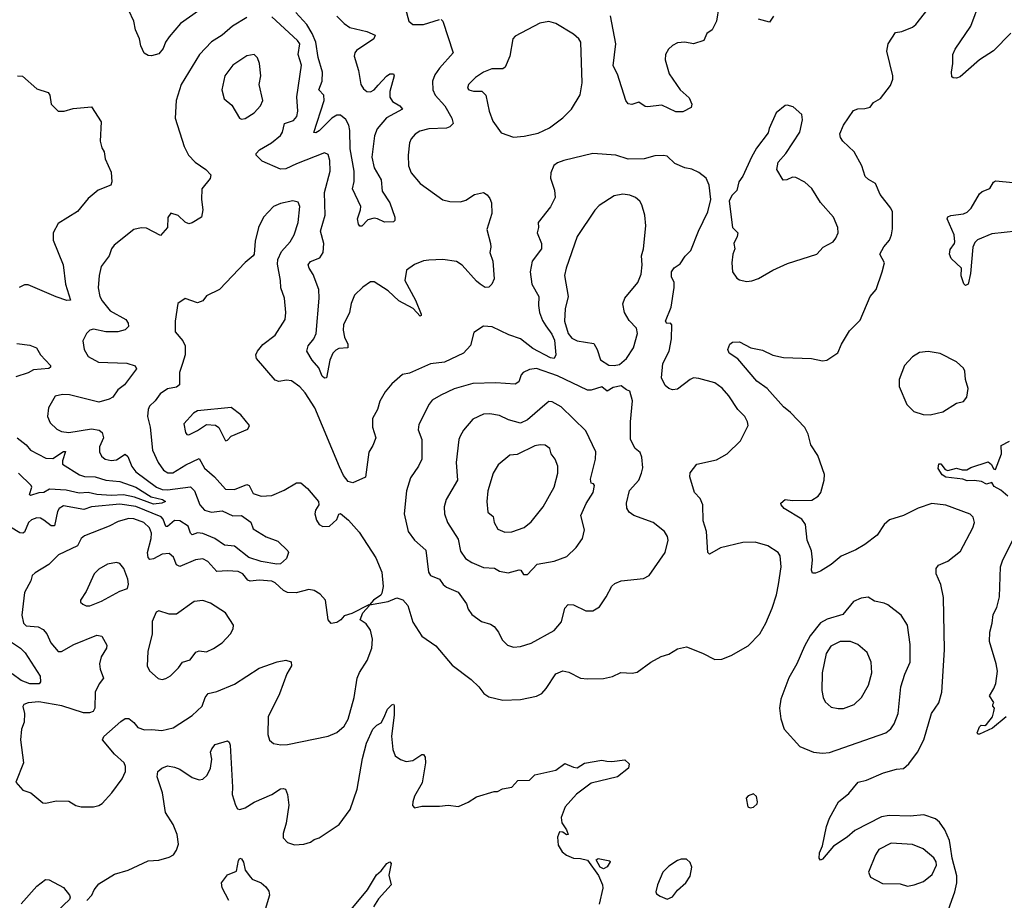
# Model space of a CAD drawing. Extents: x 1954678 to 2060275, y 904822 to 1016299.
# Tile 450 of 467: x 2042218 to 2047796, y 994597 to 999582. Entities that reach past the tile are written whole.
import ezdxf

# ---------------------------------------------------------------- set-up
doc = ezdxf.new("R2010")
doc.units = 0

msp = doc.modelspace()

# ---------------------------------------------------------------- linework, layer by layer
at = {"layer": '0CON20XD'}
for points in [[(2043281.4, 999668.6), (2043128.3, 999561.7), (2043063.7, 999486.3), (2043043.9, 999456.1), (2043030.2, 999419.8), (2043005, 999390), (2042965, 999378.6), (2042945, 999380), (2042923.6, 999393.6), (2042903.3, 999435), (2042896.9, 999475), (2042874.2, 999525), (2042864.2, 999575), (2042836.2, 999635)], [(2044403.6, 999643.6), (2044421.4, 999575), (2044444.5, 999554.5), (2044505.8, 999555.8), (2044595, 999584.2)], [(2046177.5, 999657.5), (2046165.9, 999574.1), (2046141.2, 999525), (2046111.2, 999505), (2046093.3, 999465), (2046035, 999446), (2045985, 999456), (2045945, 999451.2), (2045915, 999436.2), (2045893.8, 999415), (2045876, 999385), (2045874.3, 999355.7), (2045897.8, 999275), (2045958.6, 999185), (2046009.3, 999139.3), (2046026, 999105), (2046022, 999085), (2045975, 999061.1), (2045935, 999060.6), (2045855, 999099.2), (2045775, 999089.2), (2045761.7, 999091.7), (2045725, 999116), (2045685, 999102.5), (2045665, 999105.8), (2045651.1, 999125), (2045603.8, 999273.8), (2045580.5, 999320.5), (2045594.1, 999445), (2045565, 999603.8)], [(2047104.4, 998155.6), (2047116.9, 998205), (2047090.9, 998255), (2047112.9, 998297.1), (2047145.5, 998334.5), (2047156.3, 998363.7), (2047162.1, 998397.9), (2047161.9, 998495), (2047152.9, 998515), (2047092.6, 998592.6), (2047066, 998655), (2047026.8, 998676.8), (2047007.1, 998695), (2046987.5, 998755), (2046944.1, 998834.1), (2046880, 998895), (2046867.1, 998915), (2046864.6, 998935.4), (2046884.5, 998985.5), (2046941.3, 999068.7), (2046965, 999078.6), (2047005, 999079.4), (2047035, 999088), (2047055, 999113.8), (2047093.2, 999136.8), (2047150.3, 999209.7), (2047164, 999245), (2047164, 999265), (2047130.6, 999405), (2047136.9, 999445), (2047179.8, 999510.2), (2047215.3, 999514.7), (2047275, 999540), (2047295, 999555.7), (2047365, 999644)], [(2047833.2, 999506.8), (2047735, 999406), (2047655, 999355.7), (2047545, 999258.8), (2047525, 999251.2), (2047505, 999252.5), (2047498.3, 999258.3), (2047495.8, 999285), (2047504.2, 999335), (2047504.3, 999385.7), (2047516.2, 999415), (2047606.7, 999546.7), (2047660, 999695)], [(2043505, 999594.5), (2043423.1, 999545), (2043365, 999494.5), (2043305, 999456.9), (2043235.7, 999385), (2043132.2, 999215), (2043103.1, 999125), (2043098.6, 999025), (2043148.6, 998865), (2043174.2, 998815), (2043210.8, 998775), (2043272, 998735), (2043300, 998705), (2043297.3, 998682.7), (2043248.8, 998625), (2043247.1, 998565), (2043254.4, 998505), (2043247.1, 998465), (2043195, 998432), (2043175, 998427.5), (2043155, 998436), (2043115, 998474), (2043073, 998487), (2043056.7, 998463.3), (2043054.3, 998405), (2043015, 998361.4), (2042935, 998402.2), (2042905, 998404.4), (2042864.6, 998395.4), (2042753.3, 998305), (2042737.5, 998285), (2042723.5, 998245), (2042707.9, 998222.1), (2042680, 998185), (2042667.9, 998135), (2042661.6, 998065), (2042672.1, 998015), (2042685, 997990.5), (2042730.9, 997935), (2042818.9, 997885), (2042831.9, 997865), (2042833.3, 997845), (2042814.1, 997825.9), (2042774.1, 997815.9), (2042705, 997815.4), (2042635, 997830.5), (2042614.5, 997825.5), (2042596, 997805), (2042575.8, 997765), (2042582.5, 997715), (2042606.3, 997676.3), (2042663.6, 997643.6), (2042825, 997637.7), (2042872.5, 997622.5), (2042880, 997605), (2042811.9, 997515), (2042773.4, 997486.6), (2042744.7, 997445.3), (2042725, 997433.3), (2042665, 997417.3), (2042498.8, 997458.8), (2042459.5, 997460.5), (2042418.8, 997451.2), (2042380, 997385), (2042375.7, 997335), (2042390.7, 997300.7), (2042428.8, 997265), (2042455, 997251.1), (2042495, 997245.5), (2042625, 997265.4), (2042668.5, 997258.5), (2042684.4, 997244.4), (2042692.5, 997215), (2042670, 997165), (2042669.2, 997135), (2042681.4, 997111.4), (2042702.5, 997095), (2042735, 997086.2), (2042765, 997090.9), (2042815, 997121.9), (2042829.7, 997109.7), (2042852.7, 997052.7), (2042875, 997021.8), (2042993.1, 996935), (2043025, 996923), (2043055, 996920.5), (2043185, 996938.2), (2043208.4, 996915), (2043237.2, 996835), (2043265, 996805.9), (2043305, 996794.8), (2043365, 996801.3), (2043425, 996773.1), (2043475, 996774.6), (2043527.5, 996737.5), (2043540.3, 996700.3), (2043614.6, 996654.6), (2043680.3, 996630.3), (2043737.1, 996575), (2043740.5, 996565), (2043728.5, 996531.5), (2043695, 996502.1), (2043675, 996500.3), (2043585, 996514.5), (2043515, 996537.1), (2043435, 996602), (2043378.2, 996608.2), (2043322.9, 996645), (2043255, 996673.8), (2043225, 996677.4), (2043195, 996665.4), (2043185.3, 996675.3), (2043171.1, 996715), (2043124.2, 996745.8), (2043095, 996747.9), (2043055, 996713.6), (2043045, 996712.3), (2043030.9, 996755), (2043018.2, 996768.2), (2042875, 996825.4), (2042785, 996840), (2042625.2, 996824.8), (2042580.1, 996809.9), (2042465, 996830), (2042441.4, 996815), (2042431.3, 996798.7), (2042415, 996716), (2042395, 996717.3), (2042355, 996748.9), (2042335, 996760), (2042315, 996762.2), (2042285, 996750.5), (2042267.5, 996735), (2042245, 996680.5), (2042235, 996675.4), (2042217.7, 996677.7), (2042165, 996708.5)], [(2044605, 999584), (2044614, 999575), (2044672.5, 999395), (2044595, 999308.6), (2044569.8, 999270.2), (2044556.4, 999235), (2044558.2, 999185), (2044571.1, 999155), (2044625.9, 999095), (2044666.2, 999025), (2044673.3, 998995), (2044655, 998976.5), (2044635, 998969.1), (2044535, 998963.8), (2044485, 998951.5), (2044457.5, 998935), (2044435, 998908.8), (2044425.7, 998885), (2044418.6, 998815), (2044420.6, 998755), (2044435.7, 998715), (2044485.8, 998655), (2044615, 998562.5), (2044655, 998553.6), (2044715, 998550.5), (2044745, 998561.1), (2044795, 998592.9), (2044845, 998603.8), (2044865, 998591.2), (2044880.9, 998570.9), (2044890, 998545), (2044891.4, 998485), (2044864.3, 998395), (2044884.3, 998315), (2044887.1, 998295), (2044880.8, 998265), (2044898.1, 998215), (2044905.4, 998115), (2044891.4, 998085), (2044875, 998068), (2044855, 998065.5), (2044825.3, 998085.3), (2044805, 998101.1), (2044725, 998192.9), (2044692.6, 998212.6), (2044615, 998224.6), (2044535, 998221.8), (2044505, 998217.8), (2044453.7, 998196.3), (2044408.8, 998165), (2044398.9, 998105), (2044460.4, 997995), (2044492, 997915), (2044492.5, 997907.5), (2044485.8, 997904.2), (2044446.7, 997946.7), (2044365, 997991.5), (2044305, 998047.3), (2044225, 998098.6), (2044205, 998098), (2044161.9, 998068.1), (2044115, 998022.9), (2044094.7, 997975.3), (2044085, 997923.8), (2044051.8, 997855), (2044049.2, 997825), (2044058.2, 997785), (2044077.1, 997745), (2044076, 997725), (2044025, 997720), (2044007.9, 997712.1), (2043992.1, 997695), (2043975.4, 997654.6), (2043955.7, 997555), (2043945, 997552.5), (2043931.9, 997565), (2043911.5, 997611.5), (2043874.6, 997654.6), (2043844, 997705), (2043851.4, 997735), (2043884.4, 997775), (2043896.2, 997805), (2043914.2, 998005), (2043912.3, 998055), (2043880.5, 998140.5), (2043857.5, 998175), (2043851.8, 998195), (2043865, 998212.5), (2043918.1, 998235), (2043936.2, 998265), (2043939.6, 998315), (2043922.2, 998385), (2043948.2, 998475), (2043944.6, 998604.6), (2043976.7, 998725), (2043974.5, 998784.5), (2043965, 998818.8), (2043945, 998827.8), (2043785, 998765.9), (2043725, 998738.5), (2043695, 998735.4), (2043591.9, 998781.9), (2043556.7, 998815), (2043558.1, 998825), (2043576.7, 998845), (2043644.3, 998885.7), (2043695, 998927.5), (2043706.9, 998945), (2043718.6, 998995), (2043768.3, 999011.7), (2043788.1, 999035), (2043793.3, 999065), (2043786.9, 999145), (2043813.9, 999325), (2043795.4, 999385), (2043805.4, 999445), (2043791.5, 999465), (2043645, 999598.5)], [(2044015, 999602.3), (2044055, 999560), (2044087.9, 999537.9), (2044185, 999516.4), (2044231.4, 999495), (2044223.1, 999475), (2044125, 999408.6), (2044115.6, 999395), (2044112.7, 999375), (2044136.2, 999295), (2044149.2, 999215), (2044165, 999190.6), (2044185, 999175.6), (2044205, 999173.5), (2044225, 999185.5), (2044248.4, 999211.6), (2044295, 999263.5), (2044315, 999275.5), (2044335.8, 999275.8), (2044339.2, 999265), (2044314.1, 999175), (2044314.6, 999144.6), (2044328.8, 999118.8), (2044370.8, 999095), (2044386.2, 999075), (2044295, 999026.2), (2044242.9, 998965), (2044227.8, 998925), (2044211.6, 998805), (2044225, 998744.2), (2044265.5, 998675), (2044271.8, 998611.8), (2044314, 998545), (2044342.5, 998465), (2044342.5, 998445), (2044335, 998437.5), (2044285, 998436), (2044245, 998455.8), (2044225, 998459.2), (2044190.6, 998449.4), (2044155, 998414), (2044145, 998413.8), (2044136.7, 998425), (2044131.2, 998455), (2044149.1, 998505), (2044150, 998525), (2044102.3, 998625), (2044112.9, 998667.1), (2044113, 998725), (2044090.5, 998850.5), (2044087.6, 998955), (2044081.6, 998985), (2044065, 999018.2), (2044035, 999041.5), (2044015, 999041.2), (2043985, 999024.6), (2043915, 998952.7), (2043895, 998941.1), (2043883.4, 998943.4), (2043942.2, 999125), (2043940.8, 999155), (2043912.5, 999185), (2043931.9, 999235), (2043933.5, 999285), (2043907.7, 999367.7), (2043894.3, 999455.7), (2043875, 999504.6), (2043845, 999555.8), (2043782.3, 999622.3)], [(2046488, 999602), (2046465, 999567.5), (2046402.5, 999585)], [(2045015, 998918.1), (2045075, 998923.3), (2045155, 998940.6), (2045219.8, 998970.2), (2045295, 999027.3), (2045343.1, 999075), (2045393.4, 999156.6), (2045403.3, 999225), (2045395.7, 999455), (2045385, 999474), (2045355, 999500.8), (2045255, 999561.1), (2045215, 999571.4), (2045165, 999562.9), (2045025, 999488.8), (2045011.2, 999475), (2044993.8, 999375), (2044967, 999313), (2044955, 999304), (2044892.5, 999305), (2044845, 999285.6), (2044799.2, 999255), (2044760, 999215), (2044754, 999195), (2044762.5, 999185), (2044788.3, 999178.3), (2044835, 999178), (2044858, 999155), (2044877.1, 999065), (2044897.3, 999007.3), (2044945, 998942), (2045015, 998918.1)], [(2043475, 999020), (2043495, 999023.8), (2043545, 999054.2), (2043582.2, 999095), (2043595.5, 999125), (2043574.3, 999215), (2043584.2, 999265), (2043575.7, 999335), (2043565, 999366.7), (2043545, 999386.2), (2043505, 999376.9), (2043425, 999324.2), (2043380, 999265), (2043362.9, 999185), (2043376, 999135), (2043418.6, 999098.6), (2043463.3, 999025), (2043475, 999020)], [(2042205, 999264.2), (2042232.7, 999262.7), (2042315, 999191.2), (2042379.5, 999169.5), (2042388.8, 999155), (2042396.7, 999105), (2042435, 999064.2), (2042470, 999065), (2042520.5, 999079.5), (2042625, 999088.8), (2042680, 999005), (2042673.3, 998895), (2042683.3, 998856.7), (2042695.8, 998835), (2042702, 998795), (2042735, 998720), (2042738.8, 998665), (2042733.6, 998646.4), (2042662.8, 998617.2), (2042605, 998570), (2042545, 998495.8), (2042435, 998428.8), (2042407.5, 998375), (2042407.1, 998335), (2042462.9, 998195), (2042476.2, 998085), (2042506.2, 997995), (2042485, 997992.9), (2042425, 998012.9), (2042265, 998080.8), (2042245, 998080.8), (2042215, 998065.8)], [(2046335, 998100.8), (2046365, 998104.2), (2046402.4, 998117.6), (2046485, 998164.3), (2046567.9, 998202.1), (2046734.2, 998255.8), (2046768.8, 998295), (2046825.8, 998325), (2046841.2, 998345), (2046853.6, 998376.4), (2046853.3, 998405), (2046828, 998465), (2046755, 998548), (2046705, 998627.1), (2046665, 998662.9), (2046615, 998688.9), (2046595, 998690), (2046563.3, 998675), (2046543.5, 998673.5), (2046506.7, 998735), (2046513.8, 998775), (2046557.1, 998825), (2046637.5, 998945), (2046652.5, 999015), (2046648.8, 999045), (2046599.5, 999089.5), (2046565, 999099.2), (2046553.2, 999096.8), (2046504, 999055), (2046464.2, 998965.8), (2046457.3, 998942.7), (2046392, 998855), (2046362.5, 998805), (2046315, 998696.7), (2046292, 998665), (2046280, 998615), (2046252.7, 998587.3), (2046236.7, 998555), (2046255.9, 998405.9), (2046285.6, 998375), (2046282.7, 998355), (2046263.3, 998315), (2046269.2, 998285), (2046258, 998255), (2046251.9, 998205), (2046255.5, 998155.5), (2046279.7, 998119.7), (2046295, 998108.8), (2046335, 998100.8)], [(2044955, 995729.2), (2045055, 995734.3), (2045145, 995753.1), (2045175, 995766.9), (2045200.5, 995795), (2045255, 995879.2), (2045293.6, 995896.4), (2045329.1, 995889.1), (2045395, 995853.8), (2045435, 995850), (2045525, 995852), (2045575, 995863.8), (2045623.9, 995886.1), (2045687.7, 995882.3), (2045715, 995888), (2045793.3, 995945), (2045852.3, 995977.7), (2045895, 995990), (2045945, 996020), (2045995, 996032.5), (2046085, 995996.7), (2046155, 995960), (2046195, 995962), (2046247.6, 995982.4), (2046345, 996036.7), (2046410.9, 996105), (2046445, 996165.8), (2046480.1, 996249.9), (2046505, 996326.2), (2046515.4, 996385.4), (2046532.3, 996485), (2046525, 996546.7), (2046515, 996565.7), (2046455, 996603.1), (2046385, 996623.5), (2046315, 996622.1), (2046188.6, 996591.4), (2046125, 996556.7), (2046116.1, 996566.1), (2046108.6, 996685), (2046090, 996745), (2046087.1, 996835), (2046072.1, 996872.1), (2046041.2, 996905), (2046014.3, 996995), (2046015, 997017.5), (2046053.9, 997066.1), (2046165, 997090), (2046225, 997124.2), (2046301.7, 997198.3), (2046343.8, 997285), (2046341.2, 997305), (2046326, 997335), (2046285.3, 997375.3), (2046235, 997452), (2046196.9, 997496.9), (2046155, 997525.6), (2046065, 997550.8), (2046035, 997553.8), (2046015, 997546.2), (2045945, 997490.8), (2045915, 997486), (2045895, 997493.8), (2045875, 997512), (2045853.1, 997555), (2045861.9, 997635), (2045897.7, 997705), (2045910, 997775), (2045912.5, 997855), (2045905, 997864), (2045883.1, 997863.1), (2045876.9, 997875), (2045907.8, 997955), (2045925.5, 998065.5), (2045926.1, 998096.1), (2045910.8, 998125), (2045910, 998155), (2045925, 998177.1), (2045959.5, 998200.5), (2045987, 998243), (2046020, 998275), (2046063.1, 998385), (2046115.7, 998495), (2046133.3, 998565), (2046123.3, 998645), (2046106.2, 998685), (2046065, 998717.5), (2046025, 998736.9), (2045985, 998744.2), (2045928.3, 998768.3), (2045885, 998809.2), (2045865, 998814.2), (2045815, 998812.5), (2045755, 998794.4), (2045665, 998792.5), (2045594.5, 998814.5), (2045465, 998824.2), (2045300, 998785), (2045265, 998772.9), (2045243.7, 998756.3), (2045225.8, 998715), (2045224.2, 998685), (2045247.6, 998617.6), (2045252, 998575), (2045225, 998523.8), (2045154.2, 998435), (2045157.1, 998405), (2045150, 998375), (2045173.1, 998315), (2045174.3, 998285), (2045121.4, 998215), (2045109.4, 998155), (2045119.6, 998085), (2045158.5, 998015), (2045155.9, 997965), (2045162.4, 997925), (2045178.8, 997878.8), (2045198.4, 997848.4), (2045232.3, 997802.3), (2045247.4, 997767.4), (2045253.9, 997685), (2045245, 997664.5), (2045225, 997667.8), (2045125, 997721.1), (2045055, 997775.3), (2044988.1, 997798.1), (2044895, 997843.5), (2044845, 997848.1), (2044789.5, 997810.5), (2044771.7, 997738.3), (2044732, 997695), (2044625, 997643.5), (2044545, 997634.4), (2044425, 997582), (2044386.8, 997573.2), (2044325, 997520), (2044288, 997475), (2044258.3, 997421.7), (2044245.4, 997374.6), (2044215.8, 997325), (2044216.9, 997275), (2044234.2, 997215), (2044217.5, 997172.5), (2044196.3, 997133.7), (2044177.3, 996992.7), (2044105, 996960), (2044077.7, 996967.7), (2044052.5, 997002.5), (2044030, 997050), (2043889.1, 997385), (2043835, 997469.2), (2043805, 997502.9), (2043756.9, 997536.9), (2043728.7, 997541.3), (2043685, 997533.3), (2043665, 997540.6), (2043559.1, 997665), (2043554.6, 997685), (2043564.6, 997705), (2043595, 997742.9), (2043665, 997795.8), (2043721.9, 997885), (2043725.6, 997925), (2043717.8, 998005), (2043697.1, 998065), (2043695.6, 998105.6), (2043678.3, 998198.3), (2043679.5, 998225), (2043700.5, 998269.5), (2043748.9, 998325), (2043772.2, 998365), (2043795.5, 998435), (2043804.4, 998525), (2043795, 998549.2), (2043765, 998556.7), (2043695, 998541.9), (2043655, 998524.2), (2043599.4, 998465), (2043571.1, 998405), (2043551.7, 998328.3), (2043545.8, 998255), (2043540, 998245), (2043495, 998207.5), (2043348.8, 998055), (2043275, 998019.2), (2043255, 997991.2), (2043225, 997978.8), (2043155, 998003.3), (2043113.9, 997976.1), (2043099.2, 997875), (2043098.8, 997815), (2043141.4, 997765), (2043154.4, 997735), (2043154.6, 997685), (2043140.4, 997635), (2043122.5, 997585), (2043122.9, 997515), (2043105, 997502.7), (2043055, 997493.1), (2043012.9, 997465), (2042985.7, 997425), (2042952.9, 997395), (2042944.4, 997375), (2042941.4, 997335), (2042956, 997276), (2042970.4, 997145), (2043002.3, 997075), (2043032.9, 997032.9), (2043057.6, 997017.6), (2043085, 997017.1), (2043157.8, 997062.2), (2043235, 997098.2), (2043263.8, 997043.8), (2043321.4, 996995), (2043382.5, 996925), (2043435, 996922.1), (2043505, 996951.5), (2043516.7, 996945), (2043539.5, 996899.5), (2043585, 996885.5), (2043645, 996887.8), (2043715, 996918.5), (2043785, 996959.4), (2043809.7, 996959.7), (2043848, 996928), (2043911.2, 996855), (2043912, 996835), (2043892.5, 996805), (2043889.2, 996785), (2043898.3, 996748.3), (2043913.8, 996725), (2043935, 996713.1), (2043972.5, 996715), (2044015, 996752.5), (2044025, 996782.5), (2044035, 996786.2), (2044079.6, 996749.6), (2044140.4, 996680.4), (2044235.7, 996535.7), (2044270, 996455), (2044277.5, 996372.5), (2044270, 996335), (2044262.5, 996325), (2044221.2, 996295), (2044200, 996270), (2044305, 996288), (2044355, 996309.1), (2044387.9, 996297.9), (2044416.2, 996265), (2044445, 996171.2), (2044495, 996091.2), (2044575, 996038), (2044667.7, 995927.7), (2044775, 995846.2), (2044818.8, 995805), (2044846.8, 995766.8), (2044875, 995749.2), (2044955, 995729.2)], [(2047865.5, 998385.5), (2047725, 998370.7), (2047643.7, 998336.4), (2047628.5, 998321.5), (2047617.3, 998295), (2047604, 998145), (2047590, 998085), (2047575, 998076.7), (2047566.1, 998086.1), (2047551.7, 998131.7), (2047552.5, 998175), (2047495, 998230.8), (2047484.4, 998255), (2047488.3, 998281.7), (2047514.2, 998315), (2047515.7, 998325), (2047510.6, 998365), (2047472, 998455), (2047475, 998466.7), (2047493.3, 998473.3), (2047565, 998482.9), (2047585, 998492.9), (2047608.6, 998515), (2047655, 998596), (2047670.7, 998609.3), (2047713.4, 998626.6), (2047735, 998663.3), (2047745, 998670), (2047885, 998657.1)], [(2045585, 997623.8), (2045615, 997630), (2045654.3, 997665), (2045694.2, 997725), (2045718.1, 997805), (2045712, 997835), (2045669.7, 997879.7), (2045643.7, 997923.7), (2045634.5, 997974.5), (2045646.5, 998005), (2045720, 998095), (2045737.4, 998142.6), (2045743.1, 998195), (2045740, 998245), (2045751.9, 998285), (2045764.4, 998415), (2045759.4, 998475), (2045741.4, 998535), (2045730, 998555), (2045705.5, 998575.5), (2045675, 998588.9), (2045635, 998595.5), (2045585, 998584.4), (2045499.8, 998530.2), (2045475, 998504), (2045376.2, 998355), (2045313.1, 998175), (2045304.6, 998134.6), (2045324.6, 998015), (2045307.7, 997945), (2045304, 997876), (2045324.6, 997805), (2045345, 997779.4), (2045375, 997764.4), (2045469.5, 997749.5), (2045488.6, 997715), (2045507.3, 997657.3), (2045555, 997626.2), (2045585, 997623.8)], [(2047479.7, 994545), (2047514.8, 994645), (2047525.8, 994695), (2047525.7, 994735), (2047500.1, 994835), (2047490.9, 994899.1), (2047484.8, 994935), (2047458, 994995), (2047429, 995039), (2047405, 995058.2), (2047340.4, 995080.4), (2047262.7, 995072.7), (2047142.4, 995077.6), (2047100.7, 995069.3), (2046947.9, 994992.1), (2046905.4, 994954.6), (2046827.6, 994902.4), (2046765, 994828.8), (2046754.3, 994824.3), (2046746.7, 994835), (2046748.8, 994865), (2046765.8, 994905), (2046788, 995015), (2046805, 995062.5), (2046855.8, 995154.2), (2046915, 995201.2), (2046967.5, 995265), (2047015, 995277.5), (2047111.7, 995318.3), (2047185, 995339.1), (2047225, 995342.5), (2047255, 995369.5), (2047303.1, 995435), (2047339.5, 995505), (2047383.6, 995655), (2047424.6, 995715.4), (2047441.2, 995775), (2047457.1, 996015), (2047450.9, 996310.9), (2047435.5, 996385), (2047409.2, 996445), (2047409.2, 996475), (2047423.3, 996495), (2047475, 996515.8), (2047547.5, 996572.5), (2047618, 996705), (2047626.2, 996735), (2047618.8, 996765), (2047602.3, 996782.3), (2047465, 996833.1), (2047385, 996843.1), (2047307.3, 996817.3), (2047225, 996775.6), (2047145, 996750), (2047115, 996724.3), (2047075, 996664.3), (2047005, 996611.9), (2046955, 996580), (2046872, 996545), (2046815, 996497.5), (2046755, 996460.8), (2046725, 996448), (2046708.8, 996448.8), (2046702.5, 996465), (2046709.2, 996525), (2046703.8, 996575), (2046678, 996635), (2046668.8, 996725), (2046648, 996755), (2046548, 996815), (2046531.2, 996835), (2046530, 996845), (2046555, 996866), (2046595, 996860), (2046705, 996862.2), (2046740.8, 996885), (2046755.7, 996905), (2046775.8, 996975), (2046776.6, 997006.6), (2046739.2, 997115), (2046698.8, 997175), (2046684, 997235), (2046665, 997273.8), (2046585, 997358.1), (2046545, 997391.4), (2046451.4, 997495), (2046394.2, 997535), (2046285, 997661.9), (2046236.7, 997695), (2046230, 997715), (2046240, 997745), (2046255, 997756.2), (2046295, 997758), (2046360, 997725), (2046425, 997711.2), (2046485, 997684), (2046545, 997670), (2046703.6, 997663.6), (2046765, 997651.2), (2046790, 997655), (2046853, 997697), (2046872.5, 997745), (2046919.3, 997820.7), (2046978.8, 997881.2), (2047036.2, 998015), (2047069.2, 998055), (2047104.4, 998155.6)], [(2042201.7, 997748.3), (2042275, 997740), (2042313.3, 997725), (2042334.6, 997684.6), (2042392, 997625), (2042391.2, 997615), (2042382.5, 997607.5), (2042295, 997599.6), (2042265, 997582.7), (2042195, 997560)], [(2047375, 997345.6), (2047415, 997354.4), (2047447.2, 997362.8), (2047525, 997410.8), (2047565, 997420), (2047583.3, 997445), (2047591.2, 997495), (2047575.8, 997545), (2047572.7, 997592.7), (2047565, 997608.8), (2047525, 997646), (2047433, 997693), (2047365, 997704.2), (2047315, 997697.5), (2047275.5, 997674.5), (2047230, 997625), (2047200, 997545), (2047200.8, 997505), (2047243.4, 997403.4), (2047283.8, 997365), (2047335, 997346.9), (2047375, 997345.6)], [(2045015, 996029.2), (2045055, 996034.2), (2045115, 996052.5), (2045245.5, 996124.5), (2045286.4, 996173.6), (2045305, 996250), (2045325, 996272), (2045355, 996268.6), (2045425, 996235.8), (2045464.1, 996235.9), (2045501.7, 996258.3), (2045540.8, 996315), (2045571.2, 996375), (2045588.8, 996391.2), (2045625, 996405.8), (2045751.2, 996418.8), (2045783.3, 996435), (2045874.2, 996565), (2045891.4, 996635), (2045886.6, 996656.6), (2045870, 996685), (2045806.7, 996735), (2045696, 996775), (2045670, 996795), (2045657, 996817), (2045655.6, 996845), (2045673, 996917), (2045725.7, 996975), (2045740.8, 997015), (2045747.1, 997045), (2045742, 997105), (2045732.3, 997132.3), (2045703.8, 997155), (2045677.5, 997205), (2045677.8, 997305), (2045690, 997425), (2045675, 997480), (2045655, 997486.2), (2045625, 997510), (2045579.5, 997500.5), (2045545, 997480), (2045515, 997503.8), (2045455, 997485.6), (2045435, 997485.6), (2045265, 997566.9), (2045145, 997608.4), (2045105, 997602.1), (2045069.2, 997585), (2045058.3, 997571.7), (2045045, 997531.2), (2045025, 997519.2), (2044915, 997525.5), (2044785, 997522.5), (2044678.3, 997491.7), (2044603.6, 997456.4), (2044555, 997429.2), (2044537.1, 997405), (2044478.9, 997291.1), (2044475, 997260), (2044495.5, 997205), (2044495.4, 997094.6), (2044477.5, 997055), (2044431.1, 996988.9), (2044408.9, 996915), (2044395.6, 996785.6), (2044418.1, 996685), (2044454.5, 996635), (2044518.3, 996578.3), (2044533.6, 996455), (2044545.5, 996435.5), (2044595, 996414.4), (2044615.8, 996385), (2044635, 996370), (2044701.1, 996341.1), (2044748.1, 996275), (2044758.6, 996245), (2044779.2, 996215), (2044834.6, 996174.6), (2044885, 996160), (2044905, 996147.5), (2044929.5, 996115), (2044950.8, 996070.8), (2044981.7, 996041.7), (2045015, 996029.2)], [(2045095, 996441.2), (2045149.6, 996500.4), (2045245, 996515.8), (2045317.6, 996542.4), (2045370.8, 996595), (2045405.8, 996645), (2045417.5, 996695), (2045396.7, 996775), (2045427.4, 996842.6), (2045465.6, 996905), (2045473.3, 996945), (2045467.5, 996955), (2045455, 996957.5), (2045451.5, 996981.5), (2045480, 997095), (2045480.9, 997135), (2045425.5, 997255.5), (2045285, 997391.4), (2045235, 997418), (2045215, 997420), (2045205, 997414), (2045095, 997316.5), (2045055, 997297.9), (2044986.2, 997316.2), (2044935, 997341.1), (2044880.5, 997350.5), (2044845, 997349.4), (2044785, 997320), (2044731.7, 997258.3), (2044713.1, 997225), (2044705.6, 997205), (2044690.6, 997075), (2044697.5, 996975), (2044633.1, 996865), (2044623.1, 996825), (2044624.5, 996784.5), (2044641.9, 996735), (2044701.7, 996641.7), (2044713.9, 996573.9), (2044742.4, 996532.4), (2044778.6, 996508.6), (2044845, 996481.6), (2044907.2, 996477.2), (2044935, 996460.8), (2044985, 996450.8), (2045047.9, 996467.9), (2045057.5, 996465), (2045071.7, 996441.7), (2045095, 996441.2)], [(2043385, 997197.5), (2043395, 997202.5), (2043415, 997223.8), (2043510, 997265), (2043520, 997285), (2043470, 997345), (2043415, 997386.7), (2043225, 997368.6), (2043202, 997355), (2043147.5, 997295), (2043157.5, 997245), (2043165, 997234.2), (2043175, 997232.5), (2043225, 997255.7), (2043275, 997291.4), (2043327.3, 997287.3), (2043345, 997273.3), (2043381.7, 997201.7), (2043385, 997197.5)], [(2042202.7, 997215), (2042254.5, 997175), (2042278.9, 997145), (2042365, 997099.1), (2042405, 997098.4), (2042465, 997136.8), (2042477.3, 997137.3), (2042459.7, 997085), (2042460, 997065), (2042555.5, 997005), (2042585, 996996), (2042644.4, 996994.4), (2042705, 996975.6), (2042785, 996967.5), (2042875, 996934.8), (2042961.8, 996881.8), (2043026.2, 996865), (2043043.8, 996855), (2043023.3, 996845), (2042975, 996840), (2042868.7, 996878.7), (2042805, 996892.7), (2042735, 996887.6), (2042655, 996894.3), (2042605, 996905.5), (2042555, 996900.9), (2042480.7, 996919.3), (2042386, 996924), (2042355, 996905.9), (2042325, 996904.3), (2042278.3, 996888.3), (2042273.8, 996895), (2042287.1, 996935), (2042282.7, 996945), (2042211.4, 997015)], [(2047814.8, 996884.8), (2047775, 996918.7), (2047738.9, 996938.9), (2047725, 996962.5), (2047695, 996952.5), (2047667.1, 996967.1), (2047624.4, 996974.4), (2047585, 996971.1), (2047560.9, 996980.9), (2047465, 996993.1), (2047443.8, 997005), (2047420.7, 997040.7), (2047425, 997067.5), (2047435, 997067.5), (2047460, 997035), (2047475, 997030), (2047525, 997042.5), (2047557, 997033), (2047583, 997033), (2047605, 997047.5), (2047705, 997079.2), (2047723.3, 997063.3), (2047735, 997040), (2047745, 997036.2), (2047779.2, 997125), (2047777.8, 997172.2), (2047825, 997196)], [(2044965, 996680.8), (2045005, 996682.5), (2045075, 996708.1), (2045115, 996740), (2045183.1, 996825), (2045244.6, 996935.4), (2045265.6, 997015), (2045265.6, 997055), (2045251.9, 997095), (2045228.5, 997125), (2045221.4, 997155), (2045195, 997172.9), (2045165.5, 997175.5), (2045135, 997170), (2045035, 997121.5), (2044995, 997116.5), (2044927.9, 997062.1), (2044900.6, 997015), (2044870, 996915), (2044864.4, 996855), (2044870, 996795), (2044899.6, 996769.6), (2044905.6, 996735), (2044927, 996697), (2044965, 996680.8)], [(2042635, 995126), (2042665, 995134.3), (2042685.6, 995145), (2042740, 995205), (2042798.2, 995285), (2042816.5, 995325), (2042816.7, 995355), (2042809.4, 995375), (2042755, 995424.4), (2042687.1, 995505), (2042695, 995524), (2042790.1, 995609.9), (2042815, 995625.5), (2042835, 995626.7), (2042864.1, 995604.1), (2042886.9, 995575), (2042925, 995560.9), (2042965.4, 995564.6), (2043022.3, 995557.7), (2043087.6, 995572.4), (2043195, 995642.9), (2043250.8, 995695), (2043268.2, 995745), (2043285, 995766.7), (2043335, 995778.1), (2043435, 995819.4), (2043575, 995910.8), (2043675.9, 995945.9), (2043726.1, 995956.1), (2043755, 995947.5), (2043756.7, 995925), (2043730.8, 995879.2), (2043688.9, 995765), (2043624.6, 995635), (2043623.1, 995535), (2043633.4, 995503.4), (2043655, 995484), (2043696.9, 995476.9), (2043735, 995478.5), (2043965, 995525.8), (2044015, 995545.8), (2044055, 995582), (2044078.5, 995621.5), (2044112.5, 995745), (2044130, 995855), (2044143, 995887), (2044186.9, 995955), (2044212.1, 996025), (2044216.4, 996075), (2044205.4, 996125.4), (2044181.2, 996161.2), (2044146.7, 996185), (2044161.2, 996225), (2044200, 996265), (2044195, 996270), (2044098.8, 996221.2), (2044055, 996206.5), (2044036.2, 996183.8), (2044015, 996170.4), (2043983, 996163), (2043964.2, 996185), (2043950, 996295), (2043920.2, 996330.2), (2043885, 996350), (2043855, 996356.4), (2043783.4, 996336.6), (2043735, 996340.2), (2043711.4, 996351.4), (2043665, 996394.6), (2043645, 996403.9), (2043575, 996408.9), (2043522.7, 996402.7), (2043509.6, 996409.6), (2043481.9, 996445), (2043455, 996457.9), (2043395, 996462.9), (2043335, 996458.5), (2043282.9, 996515), (2043255, 996530), (2043214.3, 996524.3), (2043125, 996487.2), (2043105.3, 996495.3), (2043088.5, 996538.5), (2043065, 996560.5), (2043025, 996556.5), (2042975, 996530), (2042955, 996526.4), (2042945, 996537.5), (2042941.5, 996565), (2042961.6, 996645), (2042963.3, 996675), (2042952.7, 996705), (2042920.4, 996735), (2042865, 996756.2), (2042835, 996759.2), (2042775, 996741.6), (2042725, 996715.4), (2042585, 996660), (2042566.7, 996645), (2042545.7, 996604.3), (2042437.6, 996552.4), (2042383, 996497), (2042305, 996451.2), (2042288.8, 996435), (2042281.2, 996405), (2042245, 996340), (2042229.4, 996210.6), (2042239.5, 996165), (2042255, 996150.9), (2042322.5, 996145), (2042350.5, 996130.5), (2042371.5, 996105), (2042394.1, 996054.1), (2042435, 996006.2), (2042455, 996005.6), (2042524.7, 996045.3), (2042655, 996097.7), (2042682.2, 996092.2), (2042710.3, 996040.3), (2042709.5, 996025), (2042679.6, 995975), (2042670.5, 995935), (2042673.3, 995905), (2042693.1, 995855), (2042667.1, 995822.9), (2042645.5, 995775), (2042643.3, 995685), (2042634, 995665), (2042612.2, 995657.8), (2042578.9, 995658.9), (2042456.9, 995696.9), (2042325, 995719.4), (2042264.6, 995715.4), (2042241.2, 995705), (2042236, 995694), (2042244.3, 995655), (2042242.5, 995605), (2042227.9, 995565), (2042222.2, 995505), (2042239.1, 995375), (2042196.2, 995265), (2042235, 995220), (2042280, 995205), (2042347.7, 995147.7), (2042365, 995146), (2042425, 995159.4), (2042495, 995158.6), (2042535, 995134), (2042565, 995126.2), (2042635, 995126)], [(2047806.7, 995635), (2047729.4, 995570.6), (2047655, 995537.5), (2047645, 995536.7), (2047641.4, 995545), (2047655, 995578), (2047665, 995588.6), (2047685, 995587.1), (2047695, 995592.5), (2047728, 995635), (2047736.2, 995665), (2047740, 995685), (2047730, 995695), (2047730, 995705), (2047737, 995717), (2047712.5, 995755), (2047736.7, 995795), (2047746.7, 995825), (2047756.4, 995893.6), (2047750, 995935), (2047711.7, 996061.7), (2047713.3, 996115), (2047727.5, 996165), (2047732.5, 996215), (2047752.5, 996255), (2047768.8, 996315), (2047774.3, 996485), (2047787.8, 996525), (2047846.8, 996643.2)], [(2042595, 996264.2), (2042615, 996264.4), (2042680.3, 996289.7), (2042785, 996346), (2042828.3, 996361.7), (2042834.1, 996385.9), (2042829.4, 996415), (2042807.5, 996475), (2042785, 996503.8), (2042765, 996509.2), (2042715, 996500), (2042665, 996470.8), (2042640, 996445), (2042594.2, 996345.8), (2042561.2, 996295), (2042561.2, 996285), (2042575, 996274), (2042595, 996264.2)], [(2043025, 995846.7), (2043045, 995853.3), (2043071.7, 995868.3), (2043117.7, 995912.3), (2043140, 995945), (2043182.5, 995957.5), (2043215, 996001.2), (2043235, 996008.6), (2043275, 996003.8), (2043315, 996022.5), (2043363.8, 996055), (2043411.2, 996105), (2043427.3, 996132.7), (2043428.8, 996155), (2043383.8, 996225), (2043299.3, 996279.3), (2043255, 996294), (2043205, 996288), (2043105, 996216.9), (2043065, 996217.1), (2043005, 996236.2), (2042991.2, 996228.8), (2042968.8, 996175), (2042967.1, 996105), (2042944, 996005), (2042940, 995925), (2042953.3, 995895), (2043001.7, 995851.7), (2043025, 995846.7)], [(2046765, 995429.5), (2046805, 995433.5), (2047125, 995544.4), (2047152.4, 995567.6), (2047171.9, 995595), (2047193.3, 995655), (2047210, 995805), (2047232.7, 995877.3), (2047262.5, 995945), (2047261.4, 996045), (2047247.5, 996155), (2047211.9, 996211.9), (2047135, 996268.6), (2047115, 996278.6), (2047060.3, 996290.3), (2047025, 996312), (2046985, 996308), (2046941.2, 996288.8), (2046880.8, 996215), (2046791.2, 996188.8), (2046755, 996168.2), (2046696, 996094), (2046663.9, 996036.1), (2046620.4, 995935), (2046574.7, 995855.3), (2046530, 995735), (2046521.4, 995685), (2046528.6, 995625), (2046549.2, 995565), (2046637.8, 995467.8), (2046715, 995434.5), (2046765, 995429.5)], [(2042165, 996062.7), (2042222.9, 996025), (2042248.5, 995998.5), (2042332.9, 995865), (2042335.6, 995834.4), (2042327.3, 995822.7), (2042275, 995821.9), (2042225, 995840.3), (2042175, 995879.6)], [(2046855, 995681.9), (2046885, 995683.1), (2046945, 995705.7), (2046985.7, 995745), (2047027.1, 995815), (2047044.4, 995885), (2047040.6, 995945), (2047018.9, 995998.9), (2046965.4, 996045.4), (2046925, 996061.9), (2046865, 996061.1), (2046812.9, 996035), (2046786.2, 995993.8), (2046764.5, 995885), (2046761.1, 995785), (2046768.6, 995745), (2046780.3, 995720.3), (2046815, 995690.8), (2046855, 995681.9)], [(2042597.5, 994595), (2042626.7, 994625), (2042638.8, 994655), (2042665, 994690), (2042754, 994745), (2042832, 994768), (2042945, 994820), (2043005.4, 994824.6), (2043065, 994840.9), (2043088.6, 994855), (2043105, 994881.2), (2043117.5, 994915), (2043109.4, 994969.4), (2043087.3, 995025), (2043044, 995094), (2043027.2, 995205), (2042996.9, 995295), (2043000, 995325), (2043021.9, 995345), (2043055, 995357.5), (2043095, 995350.9), (2043125, 995340), (2043195, 995292.7), (2043235, 995279.5), (2043255, 995283.1), (2043280.5, 995305), (2043297.7, 995345), (2043306.2, 995395), (2043299.2, 995435), (2043306, 995455), (2043325, 995478), (2043395, 995500), (2043405, 995492.5), (2043410.8, 995475), (2043423.2, 995236.8), (2043420.9, 995195), (2043439.4, 995135), (2043452, 995115), (2043465, 995110.6), (2043495, 995119.4), (2043545, 995152.2), (2043645, 995195.6), (2043695, 995227.5), (2043710.5, 995230.5), (2043723.3, 995225), (2043735.6, 995195.6), (2043741.9, 995135), (2043726.6, 995033.4), (2043710, 994975), (2043710.6, 994950.6), (2043733.9, 994923.9), (2043775, 994910), (2043826.4, 994913.6), (2043865, 994926.7), (2043885, 994941.2), (2043915, 994950), (2044027.5, 995025), (2044089.7, 995110.3), (2044130, 995225), (2044160.2, 995399.8), (2044183.1, 995486.9), (2044217.5, 995565), (2044240.9, 995589.1), (2044265, 995600.6), (2044279.7, 995629.7), (2044300.5, 995679.5), (2044325, 995703.3), (2044335, 995706.7), (2044338.8, 995698.8), (2044338.5, 995645), (2044324.4, 995525), (2044330.7, 995450.7), (2044345, 995414), (2044374.4, 995394.4), (2044407, 995383), (2044445, 995388.6), (2044495, 995422.9), (2044505, 995422), (2044515, 995406.7), (2044516.2, 995375), (2044497.5, 995262.5), (2044454.4, 995185.6), (2044444, 995155), (2044443.3, 995133.3), (2044455, 995120), (2044495, 995130), (2044595, 995128.8), (2044645, 995136.2), (2044703, 995127), (2044758.3, 995151.7), (2044805, 995183.3), (2044905, 995213.3), (2044925, 995213.3), (2044952, 995228), (2045005, 995236.7), (2045040, 995275), (2045105, 995276.7), (2045135, 995306.7), (2045255, 995333.8), (2045305, 995371.2), (2045355, 995350), (2045375, 995347.5), (2045417, 995373), (2045515, 995390), (2045544.1, 995384.1), (2045571.7, 995381.7), (2045645, 995391.2), (2045670, 995370), (2045666, 995345), (2045605, 995296.2), (2045455, 995260), (2045372.4, 995197.6), (2045307.8, 995125), (2045284.3, 995065), (2045288, 995035), (2045315, 994996), (2045325, 994970), (2045315, 994966.7), (2045295, 994982), (2045275.9, 994984.1), (2045264.5, 994955), (2045268.3, 994908.3), (2045290.3, 994870.3), (2045315, 994852), (2045355, 994836), (2045395, 994833.8), (2045435, 994823.3), (2045496.9, 994736.9), (2045519.4, 994685), (2045522, 994665), (2045501.2, 994575)], [(2046355, 995120), (2046375, 995123.8), (2046395, 995143.3), (2046398, 995155), (2046392, 995185), (2046375, 995200), (2046345, 995188.8), (2046332.5, 995175), (2046342.5, 995125), (2046355, 995120)], [(2047247, 994677), (2047285, 994684), (2047337, 994703), (2047386.9, 994743.1), (2047411.5, 994795), (2047410.4, 994815), (2047396.8, 994836.8), (2047335, 994888.1), (2047275, 994912.9), (2047155, 994919.6), (2047084.3, 994885), (2047065.6, 994855), (2047026.7, 994755), (2047037, 994727), (2047105, 994692), (2047205, 994690.8), (2047247, 994677)], [(2043402.5, 994595), (2043365, 994667.5), (2043361.2, 994695), (2043395, 994740), (2043445, 994762.5), (2043457.5, 994822.5), (2043464.5, 994835.5), (2043475, 994831.2), (2043485, 994812.5), (2043495, 994766.7), (2043525, 994726.7), (2043535, 994716.7), (2043585, 994696.2), (2043612.7, 994672.7), (2043629.1, 994649.1), (2043632.5, 994625), (2043602.2, 994525)], [(2044085.9, 994534.1), (2044188.5, 994655), (2044239.4, 994740.6), (2044266.2, 994763.8), (2044298, 994805), (2044315, 994814.2), (2044322.9, 994805), (2044309.2, 994739.2), (2044322, 994685), (2044250.4, 994605), (2044221.2, 994558.8)], [(2045525, 994774), (2045506.2, 994785), (2045483.6, 994826.4), (2045495, 994832.5), (2045560, 994820), (2045562.5, 994815), (2045545, 994786.2), (2045525, 994774)], [(2045885, 994603.3), (2045915, 994616.2), (2045945, 994654), (2045991.2, 994695), (2046015.9, 994734.1), (2046026.2, 994785), (2046015, 994810), (2045995, 994830), (2045965, 994830), (2045945, 994822), (2045895, 994789.2), (2045861.4, 994755), (2045830.8, 994685), (2045821.2, 994645), (2045825, 994633.3), (2045845, 994620), (2045885, 994603.3)], [(2042225, 994577.1), (2042313.9, 994676.1), (2042364, 994715), (2042385, 994713.1), (2042465, 994670), (2042500, 994625), (2042503.8, 994615), (2042499.2, 994600.8), (2042430, 994535)]]:
    msp.add_lwpolyline(points, dxfattribs=at)

doc.saveas('drawing.dxf')
